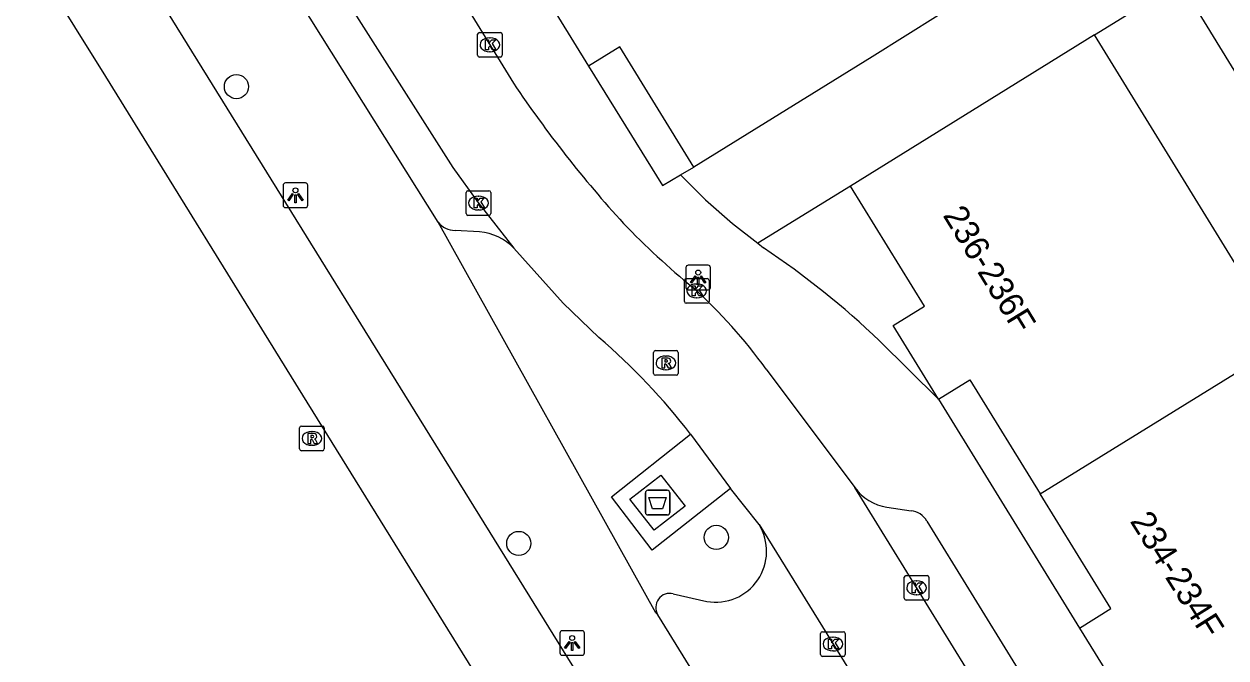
# Model space of a CAD drawing. Extents: x 160379 to 161131, y 383940 to 384849.
# Drawn here: x 160571.19 to 160619.98, y 384399.57 to 384425.29 of the extents above; entities that cross this region are included whole.
import ezdxf

# ---------------------------------------------------------------- set-up
doc = ezdxf.new("R2010")
doc.units = 0
for name, color, linetype in [('IMGEO_Afval_apart_plaats', 7, 'Continuous'), ('IMGEO_Boom', 7, 'Continuous'), ('IMGEO_Haag', 7, 'Continuous'), ('IMGEO_Kolk', 7, 'Continuous'), ('IMGEO_Lichtpunt', 7, 'Continuous'), ('IMGEO_Pand', 7, 'Continuous'), ('IMGEO_Pand_nummerreeks', 7, 'Continuous'), ('IMGEO_Parkeervlak_open', 7, 'Continuous'), ('IMGEO_Rijbaan_lokaal_gesloten', 7, 'Continuous'), ('IMGEO_Rijbaan_lokaal_open', 7, 'Continuous'), ('IMGEO_Rioolput', 7, 'Continuous'), ('IMGEO_Voetpad_gesloten', 7, 'Continuous'), ('IMGEO_Voetpad_open', 7, 'Continuous')]:
    doc.layers.add(name, color=color, linetype=linetype)

msp = doc.modelspace()

# ---------------------------------------------------------------- linework, layer by layer
at = {"layer": 'IMGEO_Afval_apart_plaats'}
for p, q in [((160596.406, 384405.471), (160596.406, 384406.271)), ((160596.406, 384406.271), (160596.406, 384405.471)), ((160596.506, 384406.371), (160597.296, 384406.371)), ((160597.296, 384406.371), (160596.506, 384406.371)), ((160597.396, 384406.271), (160597.396, 384405.471)), ((160597.396, 384405.471), (160597.396, 384406.271)), ((160597.296, 384405.371), (160596.506, 384405.371)), ((160596.506, 384405.371), (160597.296, 384405.371))]:
    msp.add_line(p, q, dxfattribs=at)
msp.add_lwpolyline([(160596.549, 384406.085), (160597.253, 384406.085), (160597.104, 384405.615), (160596.698, 384405.615), (160596.549, 384406.085)], dxfattribs=at)
for centre, start, end in [((160596.506, 384406.271), 90, 180), ((160596.506, 384406.271), 90, 180), ((160597.296, 384406.271), 0, 90), ((160597.296, 384406.271), 360, 90), ((160596.506, 384405.471), 180, 270), ((160596.506, 384405.471), 180, 270), ((160597.296, 384405.471), 270, 0), ((160597.296, 384405.471), 270, 0)]:
    msp.add_arc(centre, 0.1, start, end, dxfattribs=at)
at = {"layer": 'IMGEO_Boom'}
for centre in [(160579.806, 384422.746), (160591.266, 384404.217), (160599.286, 384404.461)]:
    msp.add_circle(centre, 0.489, dxfattribs=at)
at = {"layer": 'IMGEO_Haag'}
msp.add_lwpolyline([(160596.919, 384401.325), (160596.827, 384401.394), (160587.99, 384417.247)], dxfattribs=at)
at = {"layer": 'IMGEO_Kolk'}
for p, q in [((160589.595, 384424.017), (160589.595, 384424.869)), ((160589.67, 384424.943), (160590.522, 384424.943)), ((160590.083, 384424.723), (160590.108, 384424.723)), ((160590.596, 384424.869), (160590.596, 384424.017)), ((160590.522, 384423.943), (160589.67, 384423.943)), ((160590.106, 384424.163), (160590.081, 384424.163)), ((160589.131, 384417.598), (160589.131, 384418.45)), ((160589.206, 384418.524), (160590.058, 384418.524)), ((160590.132, 384418.45), (160590.132, 384417.598)), ((160589.619, 384418.304), (160589.644, 384418.304)), ((160590.058, 384417.524), (160589.206, 384417.524)), ((160589.642, 384417.744), (160589.617, 384417.744)), ((160598.065, 384414.959), (160598.917, 384414.959)), ((160597.99, 384414.033), (160597.99, 384414.885)), ((160598.478, 384414.739), (160598.503, 384414.739)), ((160598.991, 384414.885), (160598.991, 384414.033)), ((160598.917, 384413.959), (160598.065, 384413.959)), ((160598.501, 384414.179), (160598.476, 384414.179)), ((160606.915, 384401.989), (160606.915, 384402.841)), ((160606.99, 384402.915), (160607.842, 384402.915)), ((160607.916, 384402.841), (160607.916, 384401.989)), ((160607.403, 384402.695), (160607.428, 384402.695)), ((160607.842, 384401.915), (160606.99, 384401.915)), ((160607.426, 384402.135), (160607.401, 384402.135)), ((160603.519, 384399.709), (160603.519, 384400.561)), ((160603.594, 384400.635), (160604.446, 384400.635)), ((160604.007, 384400.415), (160604.032, 384400.415)), ((160604.52, 384400.561), (160604.52, 384399.709)), ((160604.03, 384399.855), (160604.005, 384399.855)), ((160604.446, 384399.635), (160603.594, 384399.635))]:
    msp.add_line(p, q, dxfattribs=at)
for points in [[(160589.595, 384424.017), (160589.595, 384424.869)], [(160589.67, 384424.943), (160590.522, 384424.943)], [(160590.596, 384424.869), (160590.596, 384424.017)], [(160589.916, 384424.643), (160590.039, 384424.643), (160590.039, 384424.492), (160590.169, 384424.643), (160590.333, 384424.643), (160590.187, 384424.492), (160590.34, 384424.243), (160590.188, 384424.243), (160590.103, 384424.407), (160590.039, 384424.34), (160590.039, 384424.243), (160589.916, 384424.243), (160589.916, 384424.643)], [(160590.522, 384423.943), (160589.67, 384423.943)], [(160589.131, 384417.598), (160589.131, 384418.45)], [(160589.206, 384418.524), (160590.058, 384418.524)], [(160590.132, 384418.45), (160590.132, 384417.598)], [(160589.452, 384418.224), (160589.575, 384418.224), (160589.575, 384418.073), (160589.705, 384418.224), (160589.869, 384418.224), (160589.723, 384418.073), (160589.876, 384417.824), (160589.724, 384417.824), (160589.639, 384417.988), (160589.575, 384417.921), (160589.575, 384417.824), (160589.452, 384417.824), (160589.452, 384418.224)], [(160590.058, 384417.524), (160589.206, 384417.524)], [(160598.065, 384414.959), (160598.917, 384414.959)], [(160597.99, 384414.033), (160597.99, 384414.885)], [(160598.311, 384414.659), (160598.434, 384414.659), (160598.434, 384414.508), (160598.564, 384414.659), (160598.728, 384414.659), (160598.582, 384414.508), (160598.735, 384414.259), (160598.583, 384414.259), (160598.498, 384414.423), (160598.434, 384414.356), (160598.434, 384414.259), (160598.311, 384414.259), (160598.311, 384414.659)], [(160598.991, 384414.885), (160598.991, 384414.033)], [(160598.917, 384413.959), (160598.065, 384413.959)], [(160606.915, 384401.989), (160606.915, 384402.841)], [(160606.99, 384402.915), (160607.842, 384402.915)], [(160607.916, 384402.841), (160607.916, 384401.989)], [(160607.236, 384402.615), (160607.359, 384402.615), (160607.359, 384402.464), (160607.489, 384402.615), (160607.653, 384402.615), (160607.507, 384402.464), (160607.66, 384402.215), (160607.508, 384402.215), (160607.423, 384402.379), (160607.359, 384402.312), (160607.359, 384402.215), (160607.236, 384402.215), (160607.236, 384402.615)], [(160607.842, 384401.915), (160606.99, 384401.915)], [(160603.519, 384399.709), (160603.519, 384400.561)], [(160603.594, 384400.635), (160604.446, 384400.635)], [(160603.84, 384400.335), (160603.963, 384400.335), (160603.963, 384400.184), (160604.093, 384400.335), (160604.257, 384400.335), (160604.111, 384400.184), (160604.264, 384399.935), (160604.112, 384399.935), (160604.027, 384400.099), (160603.963, 384400.032), (160603.963, 384399.935), (160603.84, 384399.935), (160603.84, 384400.335)], [(160604.52, 384400.561), (160604.52, 384399.709)], [(160604.446, 384399.635), (160603.594, 384399.635)]]:
    msp.add_lwpolyline(points, dxfattribs=at)
for centre, start, end in [((160589.672, 384424.867), 91.552, 178.448), ((160589.672, 384424.867), 91.552, 178.448), ((160590.52, 384424.867), 1.552, 88.448), ((160590.52, 384424.867), 1.552, 88.448), ((160589.672, 384424.019), 181.552, 268.448), ((160589.672, 384424.019), 181.552, 268.448), ((160590.52, 384424.019), 271.552, 358.448), ((160590.52, 384424.019), 271.552, 358.448), ((160589.208, 384418.448), 91.552, 178.448), ((160589.208, 384418.448), 91.552, 178.448), ((160590.056, 384418.448), 1.552, 88.448), ((160590.056, 384418.448), 1.552, 88.448), ((160589.208, 384417.6), 181.552, 268.448), ((160589.208, 384417.6), 181.552, 268.448), ((160590.056, 384417.6), 271.552, 358.448), ((160590.056, 384417.6), 271.552, 358.448), ((160598.067, 384414.883), 91.552, 178.448), ((160598.067, 384414.883), 91.552, 178.448), ((160598.915, 384414.883), 1.552, 88.448), ((160598.915, 384414.883), 1.552, 88.448), ((160598.067, 384414.035), 181.552, 268.448), ((160598.067, 384414.035), 181.552, 268.448), ((160598.915, 384414.035), 271.552, 358.448), ((160598.915, 384414.035), 271.552, 358.448), ((160606.992, 384402.839), 91.552, 178.448), ((160606.992, 384402.839), 91.552, 178.448), ((160607.84, 384402.839), 1.552, 88.448), ((160607.84, 384402.839), 1.552, 88.448), ((160606.992, 384401.991), 181.552, 268.448), ((160606.992, 384401.991), 181.552, 268.448), ((160607.84, 384401.991), 271.552, 358.448), ((160607.84, 384401.991), 271.552, 358.448), ((160603.596, 384400.559), 91.552, 178.448), ((160603.596, 384400.559), 91.552, 178.448), ((160604.444, 384400.559), 1.552, 88.448), ((160604.444, 384400.559), 1.552, 88.448), ((160603.596, 384399.711), 181.552, 268.448), ((160603.596, 384399.711), 181.552, 268.448), ((160604.444, 384399.711), 271.552, 358.448), ((160604.444, 384399.711), 271.552, 358.448)]:
    msp.add_arc(centre, 0.0765, start, end, dxfattribs=at)
for centre, major_axis, ratio, start_param, end_param in [((160590.082, 384424.443), (-0.387, 0.002), 0.722429, 4.712389, 7.853982), ((160590.107, 384424.443), (-0.39, 0.002), 0.717154, 1.570796, 4.712389), ((160589.618, 384418.024), (-0.387, 0.002), 0.722429, 4.712389, 7.853982), ((160589.643, 384418.024), (-0.39, 0.002), 0.717154, 1.570796, 4.712389), ((160598.477, 384414.459), (-0.387, 0.002), 0.722429, 4.712389, 7.853982), ((160598.502, 384414.459), (-0.39, 0.002), 0.717154, 1.570796, 4.712389), ((160607.402, 384402.415), (-0.387, 0.002), 0.722429, 4.712389, 7.853982), ((160607.427, 384402.415), (-0.39, 0.002), 0.717154, 1.570796, 4.712389), ((160604.006, 384400.135), (-0.387, 0.002), 0.722429, 4.712389, 7.853982), ((160604.031, 384400.135), (-0.39, 0.002), 0.717154, 1.570796, 4.712389)]:
    msp.add_ellipse(centre, major_axis=major_axis, ratio=ratio, start_param=start_param, end_param=end_param, dxfattribs=at)
at = {"layer": 'IMGEO_Lichtpunt'}
for p, q in [((160582.605, 384418.838), (160581.797, 384418.838)), ((160582.605, 384418.838), (160581.797, 384418.838)), ((160581.703, 384418.743), (160581.703, 384417.936)), ((160581.703, 384418.743), (160581.703, 384417.936)), ((160582.699, 384417.936), (160582.699, 384418.743)), ((160582.699, 384417.936), (160582.699, 384418.743)), ((160581.797, 384417.842), (160582.605, 384417.842)), ((160581.797, 384417.842), (160582.605, 384417.842)), ((160598.956, 384415.501), (160598.148, 384415.501)), ((160598.956, 384415.501), (160598.148, 384415.501)), ((160598.054, 384415.406), (160598.054, 384414.599)), ((160598.054, 384415.406), (160598.054, 384414.599)), ((160599.05, 384414.599), (160599.05, 384415.406)), ((160599.05, 384414.599), (160599.05, 384415.406)), ((160598.148, 384414.505), (160598.956, 384414.505)), ((160598.148, 384414.505), (160598.956, 384414.505)), ((160592.937, 384400.579), (160592.937, 384399.772)), ((160592.937, 384400.579), (160592.937, 384399.772)), ((160593.839, 384400.674), (160593.031, 384400.674)), ((160593.839, 384400.674), (160593.031, 384400.674)), ((160593.933, 384399.772), (160593.933, 384400.579)), ((160593.933, 384399.772), (160593.933, 384400.579)), ((160593.031, 384399.678), (160593.839, 384399.678)), ((160593.031, 384399.678), (160593.839, 384399.678))]:
    msp.add_line(p, q, dxfattribs=at)
for points in [[(160582.077, 384418.407), (160582.116, 384418.379), (160581.928, 384418.117), (160581.89, 384418.144), (160582.077, 384418.407)], [(160582.179, 384418.359), (160582.226, 384418.359), (160582.226, 384418.037), (160582.179, 384418.037), (160582.179, 384418.359)], [(160582.289, 384418.379), (160582.327, 384418.406), (160582.514, 384418.144), (160582.475, 384418.116), (160582.289, 384418.379)], [(160598.428, 384415.07), (160598.467, 384415.042), (160598.279, 384414.78), (160598.241, 384414.807), (160598.428, 384415.07)], [(160598.53, 384415.022), (160598.577, 384415.022), (160598.577, 384414.7), (160598.53, 384414.7), (160598.53, 384415.022)], [(160598.64, 384415.042), (160598.678, 384415.069), (160598.865, 384414.807), (160598.826, 384414.779), (160598.64, 384415.042)], [(160593.311, 384400.243), (160593.35, 384400.215), (160593.162, 384399.953), (160593.124, 384399.98), (160593.311, 384400.243)], [(160593.413, 384400.195), (160593.46, 384400.195), (160593.46, 384399.873), (160593.413, 384399.873), (160593.413, 384400.195)], [(160593.523, 384400.215), (160593.561, 384400.242), (160593.748, 384399.98), (160593.709, 384399.952), (160593.523, 384400.215)]]:
    msp.add_lwpolyline(points, dxfattribs=at)
for centre in [(160582.202, 384418.541), (160598.553, 384415.204), (160593.436, 384400.377)]:
    msp.add_circle(centre, 0.0994, dxfattribs=at)
for centre, start, end in [((160581.797, 384418.743), 90, 180), ((160581.797, 384418.743), 90, 180), ((160582.605, 384418.743), 0, 90), ((160582.605, 384418.743), 0, 90), ((160581.797, 384417.936), 180, 270), ((160581.797, 384417.936), 180, 270), ((160582.605, 384417.936), 270, 0), ((160582.605, 384417.936), 270, 360), ((160598.148, 384415.406), 90, 180), ((160598.148, 384415.406), 90, 180), ((160598.956, 384415.406), 0, 90), ((160598.956, 384415.406), 0, 90), ((160598.148, 384414.599), 180, 270), ((160598.148, 384414.599), 180, 270), ((160598.956, 384414.599), 270, 0), ((160598.956, 384414.599), 270, 360), ((160593.031, 384400.579), 90, 180), ((160593.031, 384400.579), 90, 180), ((160593.839, 384400.579), 0, 90), ((160593.839, 384400.579), 0, 90), ((160593.031, 384399.772), 180, 270), ((160593.031, 384399.772), 180, 270), ((160593.839, 384399.772), 270, 0), ((160593.839, 384399.772), 270, 360)]:
    msp.add_arc(centre, 0.0946, start, end, dxfattribs=at)
at = {"layer": 'IMGEO_Pand'}
for points in [[(160592.267, 384426.557), (160594.096, 384423.581)], [(160608.297, 384425.627), (160605.619, 384423.951), (160598.375, 384419.484)], [(160614.634, 384424.849), (160604.737, 384418.709)], [(160622.343, 384412.334), (160614.634, 384424.849)], [(160598.375, 384419.484), (160595.374, 384424.366), (160594.096, 384423.581)], [(160608.306, 384410.067), (160606.462, 384413.056), (160607.739, 384413.844), (160604.737, 384418.709)], [(160612.432, 384406.229), (160622.343, 384412.334)], [(160608.306, 384410.067), (160609.583, 384410.855), (160612.432, 384406.229)], [(160614.025, 384400.782), (160615.299, 384401.573), (160612.432, 384406.229)], [(160614.025, 384400.782), (160615.87, 384397.81)]]:
    msp.add_lwpolyline(points, dxfattribs=at)
at = {"layer": 'IMGEO_Parkeervlak_open'}
for points in [[(160587.99, 384417.247), (160573.64, 384440.126)], [(160589.68, 384416.859), (160588.683, 384416.912)], [(160597.542, 384402.17), (160598.903, 384401.862)], [(160628.974, 384349.493), (160620.816, 384362.648), (160596.919, 384401.325)]]:
    msp.add_lwpolyline(points, dxfattribs=at)
for centre, radius, start, end in [((160588.698, 384417.828), 0.916, 219.36, 269.0413), ((160589.459, 384414.588), 2.282, 44.9483, 84.4477), ((160599.26, 384403.898), 2.067, 260.0623, 31.5456), ((160597.396, 384401.626), 0.564, 74.9639, 212.235)]:
    msp.add_arc(centre, radius, start, end, dxfattribs=at)
at = {"layer": 'IMGEO_Rijbaan_lokaal_gesloten'}
for points in [[(160635.054, 384325.513), (160590.004, 384398.14), (160582.508, 384410.224), (160574.505, 384423.164), (160548.855, 384464.222)], [(160558.242, 384455.966), (160562.533, 384449.098), (160618.594, 384358.706), (160638.069, 384327.324)]]:
    msp.add_lwpolyline(points, dxfattribs=at)
at = {"layer": 'IMGEO_Rijbaan_lokaal_open'}
for points in [[(160572.051, 384453.728), (160572.809, 384452.495), (160572.886, 384452.377), (160573.063, 384452.105), (160591.056, 384422.882)], [(160573.75, 384443.406), (160583.637, 384427.256), (160588.589, 384419.466), (160589.609, 384418.055), (160591.074, 384416.2)], [(160594.517, 384412.57), (160593.076, 384413.961), (160591.074, 384416.2)], [(160601.306, 384411.286), (160604.906, 384406.482)], [(160598.242, 384408.65), (160599.861, 384406.44)], [(160601.021, 384404.979), (160599.861, 384406.44)], [(160639.777, 384349.891), (160628.948, 384367.536), (160604.906, 384406.482)], [(160601.021, 384404.979), (160625.537, 384365.419), (160636.3, 384347.93), (160636.696, 384346.986)]]:
    msp.add_lwpolyline(points, dxfattribs=at)
for centre, radius, start, end in [((160631.257, 384449.877), 48.424, 213.8811, 222.4378), ((160618.394, 384439.11), 31.674, 223.7656, 230.7246), ((160584.73, 384399.406), 20.394, 35.6293, 48.1245), ((160577.557, 384392.724), 26.105, 37.594, 49.4838)]:
    msp.add_arc(centre, radius, start, end, dxfattribs=at)
at = {"layer": 'IMGEO_Rioolput'}
for p, q in [((160596.814, 384412.038), (160597.666, 384412.038)), ((160596.739, 384411.112), (160596.739, 384411.964)), ((160597.227, 384411.818), (160597.252, 384411.818)), ((160597.74, 384411.964), (160597.74, 384411.112)), ((160597.666, 384411.038), (160596.814, 384411.038)), ((160597.25, 384411.258), (160597.225, 384411.258)), ((160582.37, 384408.05), (160582.37, 384408.902)), ((160582.445, 384408.976), (160583.297, 384408.976)), ((160582.858, 384408.756), (160582.883, 384408.756)), ((160583.371, 384408.902), (160583.371, 384408.05)), ((160582.881, 384408.196), (160582.856, 384408.196)), ((160583.297, 384407.976), (160582.445, 384407.976))]:
    msp.add_line(p, q, dxfattribs=at)
for points in [[(160596.814, 384412.038), (160597.666, 384412.038)], [(160596.739, 384411.112), (160596.739, 384411.964)], [(160597.328, 384411.736), (160597.076, 384411.738), (160597.076, 384411.338)], [(160597.254, 384411.657), (160597.2, 384411.657), (160597.2, 384411.576)], [(160597.2, 384411.576), (160597.252, 384411.576)], [(160597.74, 384411.964), (160597.74, 384411.112)], [(160597.666, 384411.038), (160596.814, 384411.038)], [(160597.076, 384411.338), (160597.2, 384411.338), (160597.2, 384411.5), (160597.211, 384411.5)], [(160597.258, 384411.471), (160597.329, 384411.338), (160597.469, 384411.338), (160597.404, 384411.464)], [(160582.37, 384408.05), (160582.37, 384408.902)], [(160582.445, 384408.976), (160583.297, 384408.976)], [(160582.959, 384408.674), (160582.707, 384408.676), (160582.707, 384408.276)], [(160582.885, 384408.595), (160582.831, 384408.595), (160582.831, 384408.514)], [(160583.371, 384408.902), (160583.371, 384408.05)], [(160582.707, 384408.276), (160582.831, 384408.276), (160582.831, 384408.438), (160582.842, 384408.438)], [(160582.831, 384408.514), (160582.883, 384408.514)], [(160582.889, 384408.409), (160582.96, 384408.276), (160583.1, 384408.276), (160583.035, 384408.402)], [(160583.297, 384407.976), (160582.445, 384407.976)]]:
    msp.add_lwpolyline(points, dxfattribs=at)
for centre, radius, start, end in [((160596.816, 384411.962), 0.0765, 91.552, 178.448), ((160596.816, 384411.962), 0.0765, 91.552, 178.448), ((160597.664, 384411.962), 0.0765, 1.552, 88.448), ((160597.664, 384411.962), 0.0765, 1.552, 88.448), ((160597.236, 384411.765), 0.19, 274.7715, 282.9687), ((160597.26, 384411.561), 0.0964, 77.0061, 93.1865), ((160597.274, 384411.618), 0.0378, 276.6634, 79.6772), ((160597.327, 384411.626), 0.109, 350.3612, 89.416), ((160597.325, 384411.626), 0.112, 277.5842, 350.9817), ((160597.309, 384411.411), 0.108, 29.5134, 73.7905), ((160596.816, 384411.114), 0.0765, 181.552, 268.448), ((160596.816, 384411.114), 0.0765, 181.552, 268.448), ((160597.21, 384411.447), 0.0533, 26.0293, 88.6989), ((160597.664, 384411.114), 0.0765, 271.552, 358.448), ((160597.664, 384411.114), 0.0765, 271.552, 358.448), ((160582.447, 384408.9), 0.0765, 91.552, 178.448), ((160582.447, 384408.9), 0.0765, 91.552, 178.448), ((160582.891, 384408.499), 0.0964, 77.0061, 93.1865), ((160582.905, 384408.556), 0.0378, 276.6634, 79.6772), ((160582.958, 384408.564), 0.109, 350.3612, 89.416), ((160583.295, 384408.9), 0.0765, 1.552, 88.448), ((160583.295, 384408.9), 0.0765, 1.552, 88.448), ((160582.841, 384408.385), 0.0533, 26.0293, 88.6989), ((160582.867, 384408.703), 0.19, 274.7715, 282.9687), ((160582.956, 384408.564), 0.112, 277.5842, 350.9817), ((160582.94, 384408.349), 0.108, 29.5134, 73.7905), ((160582.447, 384408.052), 0.0765, 181.552, 268.448), ((160582.447, 384408.052), 0.0765, 181.552, 268.448), ((160583.295, 384408.052), 0.0765, 271.552, 358.448), ((160583.295, 384408.052), 0.0765, 271.552, 358.448)]:
    msp.add_arc(centre, radius, start, end, dxfattribs=at)
for centre, major_axis, ratio, start_param, end_param in [((160597.226, 384411.538), (-0.387, 0.002), 0.722429, 4.712389, 7.853982), ((160597.251, 384411.538), (-0.39, 0.002), 0.717154, 1.570796, 4.712389), ((160582.857, 384408.476), (-0.387, 0.002), 0.722429, 4.712389, 7.853982), ((160582.882, 384408.476), (-0.39, 0.002), 0.717154, 1.570796, 4.712389)]:
    msp.add_ellipse(centre, major_axis=major_axis, ratio=ratio, start_param=start_param, end_param=end_param, dxfattribs=at)
at = {"layer": 'IMGEO_Voetpad_gesloten'}
msp.add_lwpolyline([(160598.023, 384405.731), (160596.769, 384404.758), (160595.779, 384406.006), (160597.033, 384406.987), (160598.023, 384405.731)], dxfattribs=at)
at = {"layer": 'IMGEO_Voetpad_open'}
for points in [[(160614.634, 384424.849), (160618.115, 384427.004)], [(160641.011, 384389.692), (160618.115, 384427.004)], [(160594.096, 384423.581), (160597.097, 384418.736), (160597.828, 384419.164)], [(160597.828, 384419.164), (160598.375, 384419.484)], [(160597.828, 384419.164), (160598.848, 384418.158), (160599.948, 384417.188), (160600.966, 384416.392)], [(160604.737, 384418.709), (160600.966, 384416.392)], [(160600.966, 384416.392), (160601.205, 384416.205)], [(160605.912, 384412.437), (160608.306, 384410.067)], [(160608.306, 384410.067), (160614.025, 384400.782)], [(160599.861, 384406.44), (160596.677, 384403.941), (160595.039, 384406.103), (160598.242, 384408.65)], [(160606.214, 384405.682), (160607.191, 384405.543)], [(160607.83, 384405.124), (160620.428, 384384.671), (160623.83, 384379.131)]]:
    msp.add_lwpolyline(points, dxfattribs=at)
for centre, radius, start, end in [((160581.611, 384386.904), 35.249, 46.4161, 56.2287), ((160606.576, 384407.744), 2.093, 217.0652, 260.0331), ((160607.103, 384404.712), 0.835, 29.5266, 83.9667)]:
    msp.add_arc(centre, radius, start, end, dxfattribs=at)

# ---------------------------------------------------------------- texts
at = {"layer": 'IMGEO_Pand_nummerreeks'}
for s, rotation, p in [('236-236F', 301.4666, (160608.462, 384417.527)), ('234-234F', 302.137, (160616.057, 384405.119))]:
    msp.add_text(s, height=1, rotation=rotation, dxfattribs=at).set_placement(p)

doc.saveas('drawing.dxf')
